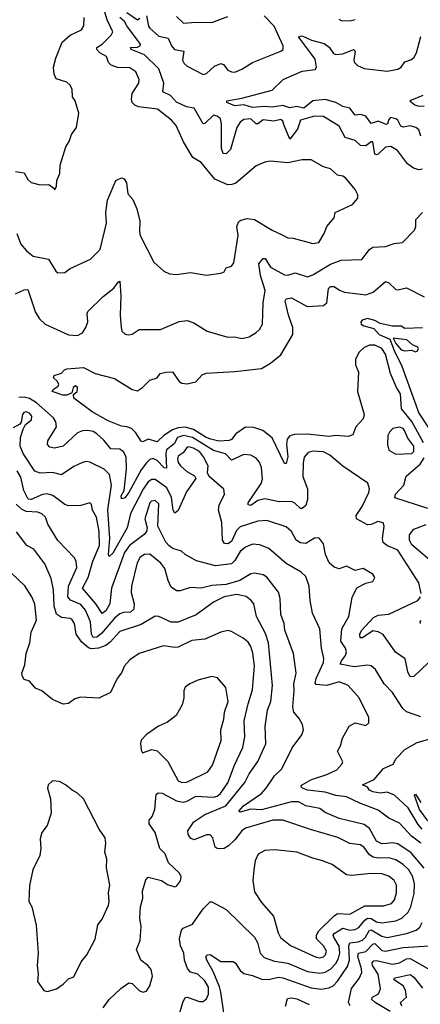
# Model space of a CAD drawing. Extents: x 1603745 to 1745082, y 385868 to 533966.
# Tile 291 of 646: x 1722269 to 1724533, y 393906 to 399463. Entities that reach past the tile are written whole.
import ezdxf

# ---------------------------------------------------------------- set-up
doc = ezdxf.new("R2010")
doc.units = 0

msp = doc.modelspace()

# ---------------------------------------------------------------- linework, layer by layer
at = {"layer": '0CON20XD'}
for points in [[(1722252.7, 398255), (1722275.4, 398195.4), (1722307.5, 398157.5), (1722345, 398128.1), (1722431.1, 398111.1), (1722472.9, 398042.9), (1722485, 398033.3), (1722525, 398036.2), (1722555, 398059.2), (1722669.3, 398110.7), (1722723.3, 398165), (1722759.2, 398315), (1722756.3, 398373.7), (1722764.5, 398444.5), (1722813.3, 398555), (1722845, 398570), (1722860, 398565), (1722872.7, 398542.7), (1722880.3, 398480.3), (1722908.3, 398448.3), (1722931.5, 398395), (1722947.9, 398325), (1722945.6, 398265), (1722950.6, 398245), (1723027.5, 398095), (1723083.2, 398043.2), (1723115, 398029.2), (1723155, 398024.3), (1723234.4, 398035.6), (1723325, 398020), (1723405, 398031.2), (1723425, 398040), (1723435, 398062.5), (1723465, 398072.5), (1723478.8, 398091.2), (1723503.8, 398245), (1723496.7, 398295), (1723506.4, 398323.6), (1723518, 398332), (1723555, 398340.6), (1723595, 398334.6), (1723695, 398274.5), (1723751.7, 398248.3), (1723785, 398231.4), (1723815, 398229.4), (1723925, 398198.9), (1723958.8, 398205), (1723989.4, 398255), (1724004.4, 398295), (1724046, 398345), (1724052, 398375), (1724149.7, 398420.3), (1724178.8, 398455), (1724179.2, 398475), (1724164.3, 398505), (1724110.3, 398570.3), (1724095, 398580), (1724065, 398584.4), (1724025, 398621.4), (1723985, 398632.9), (1723915, 398670.8), (1723865, 398672.2), (1723785, 398654.4), (1723685, 398664), (1723655, 398659.4), (1723605, 398637.1), (1723489.5, 398540.5), (1723468, 398532), (1723445, 398531.5), (1723372.6, 398562.6), (1723295, 398657.5), (1723248.1, 398685), (1723193.9, 398773.9), (1723152.7, 398865), (1723126.4, 398895), (1723046.9, 398956.9), (1722940.6, 398970.6), (1722920, 398980), (1722905.5, 398995), (1722900, 399015), (1722905, 399046.2), (1722942.5, 399105), (1722943.5, 399125), (1722925, 399167.5), (1722890.6, 399190.6), (1722822.6, 399192.6), (1722786.1, 399206.1), (1722771.2, 399221.2), (1722759.4, 399255), (1722721.8, 399275), (1722704.5, 399295), (1722704.4, 399305), (1722735, 399324.6), (1722786.7, 399375), (1722795.5, 399395), (1722762.6, 399462.6), (1722728.7, 399575)], [(1722875, 399503.6), (1722935, 399462.4), (1722948.4, 399471.6)], [(1722245.9, 398605.9), (1722295, 398598.8), (1722315, 398561.2), (1722335, 398543.8), (1722385, 398530), (1722433.3, 398533.3), (1722461.7, 398511.7), (1722467.5, 398502.5), (1722476.4, 398523.6), (1722480, 398555), (1722495.8, 398595), (1722497.7, 398642.3), (1722530, 398745), (1722548.1, 398775), (1722561.4, 398815), (1722590, 398855), (1722603.8, 398935), (1722583.3, 399005), (1722567.7, 399027.7), (1722565, 399070), (1722552.5, 399095), (1722535, 399110), (1722475, 399128), (1722463.6, 399155), (1722460, 399195), (1722472.9, 399245), (1722508.9, 399335), (1722554.3, 399375.7), (1722618.6, 399405), (1722631.5, 399428.5), (1722633.6, 399475)], [(1724545, 398618.9), (1724525, 398615.5), (1724494.6, 398624.6), (1724459.8, 398649.8), (1724403.6, 398723.6), (1724366.3, 398746.3), (1724335, 398742.9), (1724295, 398704.5), (1724285, 398699.5), (1724275, 398703.1), (1724265, 398773.8), (1724255, 398772.5), (1724225, 398750), (1724195, 398753.3), (1724165, 398781.5), (1724108.4, 398798.4), (1724075, 398861.1), (1723985, 398915.4), (1723935, 398917.7), (1723855, 398895.4), (1723839.1, 398845), (1723795, 398787.8), (1723762.5, 398865), (1723755, 398890), (1723745, 398898.8), (1723705, 398889.2), (1723645, 398896.7), (1723615, 398874.7), (1723605, 398874.6), (1723575, 398902.8), (1723535, 398899.7), (1723515, 398884.6), (1723495.8, 398855), (1723459.6, 398730.4), (1723435, 398706.4), (1723418.3, 398708.3), (1723410.3, 398735), (1723410, 398875), (1723404, 398904), (1723385, 398918.8), (1723365, 398923.6), (1723315, 398876.7), (1723305, 398875.7), (1723255, 398963.7), (1723211.4, 398971.4), (1723155, 398997.2), (1723120.9, 399035), (1723077.1, 399055), (1723083.1, 399105), (1723056.2, 399185), (1722975, 399264.8), (1722899.2, 399295), (1722894.7, 399305.3), (1722935, 399307.5), (1722950.5, 399315), (1722952.7, 399325), (1722875, 399427.8), (1722862.2, 399452.2), (1722835.6, 399475)], [(1722985, 399484.2), (1722996.3, 399426.3), (1723003.9, 399413.9), (1723055, 399368.9), (1723109, 399359), (1723126.5, 399315), (1723144, 399294), (1723196, 399285), (1723189.8, 399235), (1723197.8, 399215), (1723215, 399200), (1723305, 399152.9), (1723325, 399158.8), (1723370.6, 399199.4), (1723405.3, 399215.3), (1723419.9, 399209.9), (1723445, 399177.8), (1723465, 399167.8), (1723485, 399166.5), (1723525, 399182.5), (1723585, 399221.5), (1723745, 399284.6), (1723757.1, 399295), (1723758.5, 399315), (1723706.3, 399426.3), (1723651.2, 399485)], [(1723155, 399481.2), (1723195, 399442.2), (1723265, 399449.4), (1723355, 399447.5), (1723445, 399480)], [(1724072, 399465), (1724085, 399458), (1724135, 399456.9), (1724165, 399463.1)], [(1724535.3, 398805.3), (1724525, 398840.5), (1724506.5, 398855), (1724475, 398863.5), (1724435, 398855.3), (1724422, 398862), (1724406.4, 398895), (1724395, 398902.8), (1724365, 398911.2), (1724355, 398898.8), (1724347.2, 398875), (1724339.2, 398870.8), (1724295, 398889.8), (1724255, 398877.2), (1724225, 398918.3), (1724195, 398927.6), (1724164.2, 398924.2), (1724135, 398964), (1724095, 398973.2), (1724056.2, 398995), (1723995, 399012), (1723925.5, 399004.5), (1723875, 398963.3), (1723835, 398972.3), (1723795, 398965.6), (1723755, 398978.7), (1723695, 398968.5), (1723655, 398972.4), (1723585, 398967.5), (1723535, 398982.3), (1723485, 398976.7), (1723440, 398995), (1723440, 399005), (1723525, 399020), (1723694.8, 399065.2), (1723758.6, 399125), (1723865, 399172.9), (1723938.5, 399181.5), (1723945.5, 399194.5), (1723939.1, 399239.1), (1723917.7, 399267.7), (1723844, 399365), (1723865, 399371.9), (1723917.7, 399347.7), (1723988.9, 399328.9), (1724018.3, 399308.3), (1724042, 399272), (1724055, 399265.4), (1724095, 399269.4), (1724155, 399293.5), (1724164.5, 399284.5), (1724156.9, 399235), (1724160.5, 399220.5), (1724178.2, 399205), (1724215, 399187.8), (1724345, 399171.8), (1724405, 399183.8), (1724424.7, 399195.3), (1724445.3, 399224.7), (1724482.4, 399237.6), (1724498.7, 399251.3), (1724510.4, 399275), (1724535, 399367.1)], [(1724546, 399034), (1724473.3, 399005), (1724502, 398982), (1724525, 398975.3), (1724554.3, 398975.7)], [(1722245, 397915.3), (1722295, 397938.7), (1722315, 397939.4), (1722359.4, 397809.4), (1722380.4, 397775), (1722412.5, 397745), (1722545, 397684.1), (1722595, 397679.6), (1722624.4, 397695), (1722643.2, 397725), (1722653.4, 397756.6), (1722650.8, 397805), (1722654.7, 397815.3), (1722740.3, 397899.7), (1722801.8, 397948.2), (1722825, 397982), (1722835, 397986.2), (1722841.6, 397905), (1722836.5, 397795), (1722842, 397725), (1722846.7, 397705), (1722865, 397688), (1722884.2, 397684.2), (1722905, 397688.6), (1722945, 397714), (1723065, 397713.3), (1723170.7, 397759.3), (1723215, 397765.5), (1723252.2, 397752.2), (1723327.5, 397705), (1723445, 397670), (1723485, 397672.5), (1723525, 397663.1), (1723565, 397673.3), (1723605, 397698.1), (1723624.4, 397715), (1723641.5, 397745), (1723645.4, 397865), (1723656, 397935), (1723630.3, 398019.7), (1723620, 398085), (1723645, 398115.6), (1723655.5, 398115), (1723686.5, 398065), (1723765, 398023.1), (1723785, 398020.4), (1723825, 398034), (1723895, 398011.8), (1723925, 398023.1), (1724025, 398082.7), (1724085, 398104.6), (1724201.7, 398108.3), (1724245.8, 398165), (1724265, 398179.4), (1724335, 398181.8), (1724385, 398200), (1724431.2, 398205), (1724499.4, 398275), (1724506.7, 398295), (1724506.7, 398335), (1724544.5, 398375)], [(1724550.6, 397075), (1724485, 397195.7), (1724426.1, 397266.1), (1724420.9, 397350.9), (1724397.2, 397387.2), (1724363.5, 397465), (1724336.2, 397575), (1724315, 397607.1), (1724275, 397625.1), (1724245, 397624.9), (1724215, 397613.3), (1724185, 397584.7), (1724165.5, 397545), (1724167.3, 397515), (1724183.7, 397473.7), (1724177.1, 397365), (1724216, 397234), (1724209.5, 397210.5), (1724169.2, 397165), (1724150.9, 397119.1), (1724125, 397110.8), (1724055, 397116.2), (1724015, 397109.7), (1723895, 397123.3), (1723822, 397122), (1723795, 397113.3), (1723780, 397095), (1723777, 397065), (1723784.6, 396995.4), (1723775, 396957.5), (1723765, 396958), (1723695, 397102.1), (1723642.7, 397145), (1723591.5, 397161.5), (1723545, 397162.6), (1723491.1, 397125), (1723465, 397092.5), (1723452.9, 397087.1), (1723395, 397084.2), (1723348.2, 397095), (1723322.5, 397105), (1723250.6, 397150.6), (1723205, 397163.7), (1723165, 397159.2), (1723132, 397148), (1723083.8, 397116.2), (1723045, 397080.4), (1722995, 397095.7), (1722965, 397080), (1722955, 397083.5), (1722925, 397130.5), (1722900, 397155), (1722875.3, 397165.3), (1722845, 397168.7), (1722769.5, 397199.5), (1722679.1, 397249.1), (1722575.8, 397325.8), (1722572.5, 397347.5), (1722593.3, 397365), (1722596.7, 397375), (1722596.1, 397386.1), (1722585, 397396), (1722572.3, 397387.7), (1722563.8, 397356.2), (1722535, 397344), (1722513.4, 397343.4), (1722452.5, 397365), (1722457.5, 397375), (1722487.5, 397395), (1722490, 397405), (1722481.7, 397421.7), (1722460.9, 397440.9), (1722464, 397455), (1722505, 397468), (1722522.7, 397487.3), (1722535, 397491.5), (1722630.3, 397500.3), (1722695, 397466.2), (1722805, 397436.7), (1722905, 397376), (1722935, 397367.5), (1722963.9, 397386.1), (1723005, 397428.8), (1723045, 397441.2), (1723063.3, 397465), (1723095, 397474.2), (1723132.5, 397475), (1723170.6, 397420.6), (1723185, 397411.4), (1723215, 397407.1), (1723265, 397418.6), (1723300.9, 397459.1), (1723322.1, 397467.9), (1723485, 397477.7), (1723635, 397494.6), (1723686, 397524), (1723745, 397570.8), (1723812.9, 397685), (1723812.9, 397725), (1723787.6, 397795), (1723769.6, 397875), (1723775, 397887.8), (1723805, 397892.7), (1723894.1, 397844.1), (1723985, 397849.6), (1724004.6, 397865.4), (1724013.9, 397945), (1724025, 397957.3), (1724045, 397956.4), (1724075.2, 397935.2), (1724105, 397925.3), (1724225, 397910.7), (1724265.9, 397924.1), (1724335, 397984.5), (1724355, 397976.7), (1724395, 397940.6), (1724405, 397938.1), (1724455, 397950), (1724555, 397898.8)], [(1724545, 397724), (1724445, 397720), (1724423.6, 397733.6), (1724375, 397733.5), (1724305, 397748.9), (1724275.2, 397765.2), (1724233.6, 397776.4), (1724203.5, 397766.5), (1724195.8, 397755), (1724198, 397745), (1724213.3, 397735), (1724269.4, 397719.4), (1724300, 397685), (1724360, 397660), (1724383.9, 397595), (1724427.8, 397507.8), (1724525, 397242.2), (1724578.5, 397158.5)], [(1724505, 397587.5), (1724515, 397592.5), (1724522.5, 397605), (1724518.8, 397615), (1724488, 397628), (1724456.7, 397655), (1724380, 397665), (1724393.3, 397635), (1724425, 397600), (1724445, 397593.8), (1724485, 397597.5), (1724505, 397587.5)], [(1724536.7, 396223.3), (1724524.6, 396285), (1724405, 396469.3), (1724344.3, 396495), (1724322.4, 396512.4), (1724318.5, 396535), (1724328.5, 396605), (1724323.1, 396623.1), (1724295, 396630.9), (1724255, 396613.9), (1724235, 396611.8), (1724171.4, 396645), (1724170, 396665), (1724204.2, 396715), (1724240.9, 396795), (1724245.6, 396815.6), (1724236.2, 396846.2), (1724095, 396942.1), (1724022.1, 397005), (1723985, 397023.4), (1723925, 397027.1), (1723899.9, 397020.1), (1723875.9, 396994.1), (1723871.5, 396961.5), (1723868.9, 396885), (1723895.9, 396815), (1723896.1, 396753.9), (1723885, 396720.8), (1723865, 396703.1), (1723855, 396703.1), (1723823.6, 396733.6), (1723805, 396742.5), (1723735, 396742.2), (1723655, 396757.5), (1723615, 396748.9), (1723575, 396721.1), (1723559.2, 396725), (1723559.4, 396735), (1723633.3, 396845), (1723641.5, 396868.5), (1723634.6, 396935), (1723624.7, 396964.7), (1723605, 396988.1), (1723575, 397004.5), (1723535, 397007.9), (1723465, 396976.7), (1723431.5, 397011.5), (1723365, 397031.4), (1723245, 397104.4), (1723195, 397116.7), (1723161.2, 397105), (1723141.2, 397068.8), (1723099, 397035), (1723094.2, 397015), (1723099.2, 396930.8), (1723085, 396933.4), (1723045, 396974.1), (1723024.1, 396985.9), (1723005, 396981.1), (1722985, 396961.8), (1722955, 396921.8), (1722885, 396793.8), (1722863.5, 396765), (1722845, 396758.9), (1722842.8, 396775), (1722859.2, 396805), (1722873.3, 396925), (1722871, 396995), (1722855, 397024), (1722835, 397038), (1722785, 397041.1), (1722745, 397089.6), (1722705, 397124.6), (1722685, 397138), (1722655, 397144.7), (1722625, 397142.7), (1722595, 397130.4), (1722515, 397055.3), (1722465, 397044.5), (1722440, 397050), (1722426.9, 397065), (1722427.5, 397085), (1722477.5, 397165), (1722473.6, 397193.6), (1722460.5, 397215), (1722365, 397299.8), (1722325, 397324.2), (1722295, 397331.6), (1722265, 397330.3)], [(1724535, 395528.6), (1724455, 395555.6), (1724434.7, 395574.7), (1724374.8, 395664.8), (1724328.8, 395715), (1724279.4, 395795), (1724255, 395815.6), (1724235, 395819.5), (1724158.9, 395811.1), (1724080.5, 395825), (1724086.7, 395845), (1724110.7, 395875), (1724116, 395895), (1724110.2, 395915), (1724083.2, 395955), (1724089.4, 396025), (1724129.6, 396095), (1724148.3, 396201.7), (1724174, 396256), (1724225, 396282), (1724265, 396292), (1724275.8, 396315), (1724265, 396333.3), (1724210, 396365), (1724165, 396353.8), (1724115, 396378), (1724075, 396364), (1724045, 396372), (1724017.6, 396397.6), (1723997.1, 396445), (1723985.4, 396505.4), (1723963.3, 396535), (1723955, 396539.2), (1723935, 396535.6), (1723885, 396507.2), (1723855, 396509.2), (1723831.3, 396525), (1723805, 396573.3), (1723775, 396601.2), (1723665, 396635.4), (1723615, 396632.5), (1723515, 396600.3), (1723495, 396578.8), (1723465, 396516.8), (1723445, 396504.7), (1723427, 396507), (1723414.6, 396525), (1723411.9, 396625), (1723391.8, 396695), (1723396.8, 396723.2), (1723426.2, 396785), (1723423.2, 396813.2), (1723340.6, 396885), (1723330.8, 396905), (1723333.5, 396945), (1723308.1, 396995), (1723284.2, 397025), (1723250.5, 397045), (1723225, 397051), (1723212.7, 397047.3), (1723192, 397018), (1723165, 397000), (1723160.8, 396985), (1723165, 396964.4), (1723177.8, 396945), (1723213.4, 396913.4), (1723257.7, 396887.7), (1723264, 396874), (1723212.1, 396797.9), (1723165, 396692.5), (1723145, 396676.7), (1723136.6, 396695), (1723126.2, 396766.2), (1723099.9, 396819.9), (1723035, 396867.4), (1723015, 396867.5), (1722995, 396853.5), (1722966.8, 396813.2), (1722895.6, 396675), (1722877.1, 396595), (1722795, 396452.7), (1722775, 396432.9), (1722770.7, 396445), (1722779.1, 396535), (1722766.6, 396696.6), (1722788.4, 396835), (1722776.9, 396895), (1722746.2, 396926.2), (1722665, 396964.5), (1722645, 396968.2), (1722625, 396962.9), (1722575, 396941.8), (1722505, 396893.3), (1722455, 396906.6), (1722385, 396903.8), (1722355, 396914), (1722289.7, 397015), (1722271.8, 397055), (1722274.6, 397105.4), (1722288.7, 397151.3), (1722302.9, 397177.1), (1722335.5, 397205), (1722337.5, 397225), (1722325, 397242.1), (1722305, 397248.9), (1722292.9, 397245), (1722284.6, 397235), (1722278.3, 397191.7), (1722270, 397180), (1722231.5, 397158.5)], [(1724395, 397010.5), (1724485, 397013.8), (1724495.2, 397025), (1724495.7, 397055), (1724461.7, 397101.7), (1724443.9, 397145), (1724435, 397156), (1724415, 397163.8), (1724377.5, 397155), (1724358.1, 397135), (1724349.5, 397115), (1724347.1, 397065), (1724355, 397034), (1724395, 397010.5)], [(1724575, 396703.6), (1724387.8, 396765), (1724392.8, 396785), (1724438.5, 396835), (1724452.8, 396887.2), (1724531.6, 396955), (1724555, 396990.6)], [(1723112.8, 396492.8), (1723095, 396514.4), (1723048.9, 396605), (1723055, 396730), (1723035, 396748.5), (1723013.6, 396745), (1723004.7, 396735), (1722975.9, 396645), (1722988.7, 396595), (1722986, 396575), (1722972.6, 396557.4), (1722890.5, 396495), (1722861.9, 396455), (1722788.6, 396255), (1722778.9, 396165), (1722755, 396126.7), (1722735, 396110.9), (1722699.6, 396165), (1722624.6, 396255), (1722655.9, 396315), (1722682.9, 396407.1), (1722719.8, 396495), (1722718.5, 396575), (1722704.1, 396655), (1722680.5, 396695), (1722675, 396726.7), (1722665, 396736.7), (1722615, 396720), (1722545, 396719.2), (1722525, 396726.5), (1722457, 396777), (1722425, 396786.6), (1722397.2, 396782.8), (1722335, 396754.3), (1722316.7, 396756.7), (1722293, 396805), (1722275, 396880), (1722255.8, 396915.8)], [(1724554.3, 394674.3), (1724480.5, 394760.5), (1724405, 394810.8), (1724376.1, 394816.1), (1724342.4, 394812.4), (1724315, 394811.9), (1724285, 394825.9), (1724245, 394897.5), (1724215, 394920.3), (1724074.8, 394954.8), (1723995, 394988.9), (1723965, 395010.4), (1723885, 395026.6), (1723845, 395048.2), (1723805, 395049.1), (1723635, 395003.1), (1723575, 395006.3), (1723515, 394990.4), (1723508.1, 394995), (1723533.4, 395025), (1723635.5, 395095), (1723662.3, 395125), (1723709.6, 395195), (1723749.5, 395235), (1723807.7, 395352.3), (1723864, 395426), (1723872.3, 395455), (1723867.3, 395485), (1723848.7, 395518.7), (1723817.8, 395555), (1723812.1, 395585), (1723820.7, 395675), (1723818.2, 395715), (1723832, 395775), (1723816.4, 395885), (1723767, 396017), (1723762.7, 396055), (1723744.1, 396105), (1723740.3, 396195), (1723731.7, 396231.7), (1723665, 396316.4), (1723645, 396330), (1723595, 396338.5), (1723575, 396334.5), (1723513.3, 396296.7), (1723435.8, 396275), (1723355, 396268.8), (1723295, 396254.7), (1723235, 396257.3), (1723175, 396238.8), (1723155, 396238.5), (1723125, 396259.2), (1723107.2, 396297.2), (1723089.6, 396365), (1723067.5, 396395), (1723005, 396445.4), (1722975, 396444.6), (1722950.8, 396429.2), (1722933.2, 396396.8), (1722900.9, 396265), (1722899.6, 396229.6), (1722916.1, 396165), (1722913.6, 396135), (1722895, 396119.3), (1722855, 396117.6), (1722835, 396110.3), (1722805, 396085.7), (1722731.7, 395998.3), (1722705, 395978.4), (1722685, 395976.1), (1722674.1, 395995), (1722669.8, 396065), (1722640.8, 396130.8), (1722615, 396161.7), (1722556.1, 396186.1), (1722541.9, 396205), (1722544.4, 396265), (1722591.4, 396371.4), (1722588.5, 396405), (1722578.9, 396425), (1722485, 396522.9), (1722429.1, 396615), (1722414.5, 396655), (1722393.8, 396673.8), (1722372.7, 396682.7), (1722305, 396687.2), (1722279.3, 396699.3), (1722248.5, 396728.5)], [(1724622.7, 396382.7), (1724485, 396498.9), (1724471.8, 396525), (1724472.3, 396555), (1724495, 396586.7), (1724565, 396613.1)], [(1723172, 393852), (1723190, 393915), (1723205, 393943.3), (1723215, 393946.7), (1723285, 393922.2), (1723305, 393922.2), (1723324.1, 393935.9), (1723335, 393962.5), (1723335, 394002.9), (1723315, 394037.3), (1723275, 394075.6), (1723235, 394086.7), (1723217.1, 394107.1), (1723200.7, 394155), (1723196.7, 394195), (1723177.8, 394235), (1723172.5, 394275), (1723184.2, 394325), (1723192, 394335), (1723245, 394358), (1723306.2, 394445), (1723345, 394483.8), (1723355, 394483.8), (1723435, 394441.4), (1723595, 394284.4), (1723612.1, 394255), (1723626.9, 394195), (1723649.7, 394169.7), (1723708.6, 394148.6), (1723785, 394138.1), (1723895, 394091.4), (1723965, 394081.6), (1723995, 394086.2), (1724025, 394104.2), (1724054.9, 394135.1), (1724070.5, 394165), (1724077.3, 394195), (1724074.6, 394234.6), (1724044.8, 394285), (1724041.1, 394295), (1724046.6, 394305), (1724095, 394335.2), (1724135, 394323.2), (1724165, 394327.5), (1724185, 394339.3), (1724219.2, 394380.8), (1724235, 394391.5), (1724255, 394390.4), (1724285, 394371.7), (1724315, 394366.1), (1724395, 394377.4), (1724428.5, 394391.5), (1724464.1, 394425), (1724478.3, 394455), (1724498.5, 394531.5), (1724499.3, 394585), (1724491.1, 394625), (1724468.3, 394665), (1724435, 394695.2), (1724395, 394720.2), (1724355, 394733.1), (1724295, 394730.6), (1724266.3, 394736.3), (1724245, 394749.3), (1724215, 394790), (1724195, 394805.3), (1724135, 394812.7), (1724067.2, 394847.2), (1723912.4, 394892.4), (1723755.8, 394945.8), (1723698.8, 394945), (1723545, 394900.4), (1723524.5, 394885), (1723485.2, 394834.8), (1723449.4, 394800.6), (1723425, 394785.5), (1723405, 394782.2), (1723385, 394784.4), (1723373.2, 394793.2), (1723361.2, 394845), (1723345, 394861.8), (1723325, 394861.3), (1723255, 394834.7), (1723235, 394843.1), (1723220.8, 394865), (1723219.2, 394885), (1723253.5, 394935), (1723315, 394976.7), (1723433.5, 395026.5), (1723542.1, 395157.9), (1723565, 395206.4), (1723614.3, 395275.7), (1723660, 395375), (1723656.8, 395473.2), (1723668.8, 395565), (1723687.5, 395615), (1723697.6, 395705), (1723675.8, 395945), (1723658.5, 395998.5), (1723606.9, 396095), (1723592.1, 396165), (1723577.5, 396185), (1723547.8, 396207.8), (1723495, 396218.3), (1723425, 396204.8), (1723365, 396175.3), (1723266.3, 396103.7), (1723165, 396061.6), (1723125, 396061.8), (1723055, 396094.4), (1723035, 396096.9), (1722955, 396049.7), (1722835, 396010.3), (1722781.1, 395948.9), (1722755, 395931.1), (1722715, 395915.2), (1722675, 395911.4), (1722657.5, 395917.5), (1722620.4, 395950.4), (1722587.9, 395995), (1722578.2, 396055), (1722566.1, 396076.1), (1722555, 396082.5), (1722505, 396088.5), (1722478, 396108), (1722463.4, 396153.4), (1722460.3, 396245), (1722448, 396308), (1722411.2, 396391.2), (1722349.4, 396475), (1722310, 396495), (1722251.8, 396571.8)], [(1724535.7, 394815.7), (1724482.5, 394855), (1724415, 394928.5), (1724355, 394955.4), (1724295, 395000.8), (1724190.5, 395040.5), (1724115, 395076.7), (1724055, 395084.7), (1723995, 395103.7), (1723895, 395114.8), (1723867.1, 395125), (1723858.1, 395135), (1723865.7, 395145), (1723918, 395175), (1724005, 395201.9), (1724061.5, 395228.5), (1724089.1, 395260.9), (1724094, 395275), (1724064.3, 395335), (1724081.9, 395365), (1724093.2, 395406.8), (1724130, 395475), (1724165, 395493.3), (1724225, 395480), (1724242, 395495), (1724242, 395525), (1724187.1, 395635), (1724124.4, 395705), (1724075, 395725.3), (1724005, 395704.3), (1723945, 395710.8), (1723937.7, 395717.7), (1723943.3, 395745), (1723985.3, 395835), (1723987.7, 395857.7), (1723974, 395915), (1723964, 396024), (1723922.9, 396112.9), (1723909.6, 396185), (1723904.6, 396265), (1723885, 396320.8), (1723860, 396345), (1723775, 396392.7), (1723677.6, 396477.6), (1723625, 396499.7), (1723585, 396501.8), (1723545, 396485.9), (1723515, 396460.4), (1723485, 396409.6), (1723465, 396391.6), (1723375, 396380), (1723268, 396408), (1723205, 396444.5), (1723183.6, 396463.6), (1723135, 396477.8), (1723112.8, 396492.8)], [(1722740, 393885), (1722775, 393933.3), (1722840, 393995), (1722885, 394026.7), (1722905, 394022.5), (1722945, 393983.3), (1722965, 393973.3), (1722985, 393980), (1723005, 394010), (1723018.9, 394065), (1723012.1, 394102.1), (1722993.8, 394125), (1722954, 394155), (1722929.2, 394215), (1722950, 394265), (1722955.5, 394345), (1722947.9, 394392.1), (1722952.2, 394455), (1722964.4, 394505), (1722963.1, 394545), (1722982.7, 394607.3), (1722995, 394623.3), (1723070, 394605), (1723105, 394581.9), (1723145, 394568.6), (1723155, 394572.5), (1723178, 394602), (1723181.9, 394625), (1723172.9, 394645), (1723109.2, 394705), (1723090.4, 394755), (1723061.8, 394785), (1723034.7, 394875), (1723000.4, 394925), (1723001.5, 394945), (1723017.9, 394965), (1723033.4, 395005), (1723039.4, 395090.6), (1723051.1, 395098.9), (1723075, 395097.3), (1723154.4, 395054.4), (1723193.6, 395046.4), (1723215, 395052), (1723265, 395080.8), (1723365, 395075.3), (1723385, 395080.3), (1723404.6, 395095), (1723444.7, 395155), (1723482.9, 395255), (1723530.3, 395355), (1723541.6, 395415), (1723537.9, 395505), (1723559.3, 395600.7), (1723585, 395680), (1723595.8, 395815), (1723586.8, 395886.8), (1723575.6, 395925.6), (1723559.5, 395949.5), (1723531.5, 395971.5), (1723465, 396009.5), (1723445, 396014.4), (1723405, 396005.5), (1723315, 395966.1), (1723241.5, 395958.5), (1723165, 395921.5), (1723145, 395919.1), (1723081.1, 395928.9), (1722943.7, 395886.3), (1722890.6, 395849.4), (1722861.9, 395815), (1722845, 395776.2), (1722820, 395745), (1722782.5, 395665), (1722716.1, 395633.9), (1722615, 395640), (1722580.3, 395629.7), (1722545, 395603.3), (1722515, 395600), (1722455, 395626.2), (1722395, 395674.2), (1722359.3, 395689.3), (1722325, 395729.2), (1722295, 395738), (1722284.2, 395755), (1722281.9, 395775), (1722297.7, 395822.3), (1722305.5, 395885), (1722326, 395945), (1722334.7, 396005.3), (1722365, 396073.3), (1722354.3, 396164.3), (1722337.1, 396205), (1722298, 396268), (1722185, 396374.5)], [(1724576.9, 395833.1), (1724495, 395755.8), (1724475, 395754), (1724461.8, 395781.8), (1724446.3, 395856.3), (1724392.5, 395892.5), (1724323.5, 395993.5), (1724295, 396008.1), (1724265, 396013.9), (1724205, 395974.6), (1724193.4, 395973.4), (1724191.2, 395995), (1724200.9, 396015), (1724268.3, 396088.3), (1724295, 396101.4), (1724355, 396107.2), (1724518.1, 396185), (1724533.6, 396205)], [(1724534.4, 396055), (1724532.2, 396065), (1724537.8, 396072.2)], [(1723185, 395157.1), (1723210.9, 395159.1), (1723225, 395164.7), (1723332.1, 395217.9), (1723357.9, 395255), (1723407.5, 395395), (1723406.5, 395455), (1723423.3, 395515), (1723426.4, 395555), (1723446.5, 395615), (1723434.3, 395694.3), (1723387.3, 395747.3), (1723355, 395755.8), (1723275, 395735.8), (1723230, 395715), (1723204, 395695), (1723196, 395675), (1723196, 395635), (1723187.5, 395595), (1723154, 395535), (1723105, 395497.5), (1723054, 395475), (1722985, 395429.2), (1722955, 395396.2), (1722951.2, 395378.8), (1722955, 395340), (1722963.3, 395325), (1723015, 395343.1), (1723045, 395335.7), (1723106.5, 395276.5), (1723165, 395167.8), (1723185, 395157.1)], [(1724543.6, 394893.6), (1724520.8, 394920.8), (1724464.8, 395015), (1724386.6, 395086.6), (1724345, 395103.6), (1724305, 395097.1), (1724264.2, 395105), (1724245.4, 395115), (1724235, 395131.4), (1724206.7, 395145), (1724271.9, 395175), (1724325, 395237.1), (1724378.7, 395261.3), (1724396.6, 395293.4), (1724445, 395344.2), (1724515, 395384), (1724615, 395411.2)], [(1722425, 393978.8), (1722445, 393983.8), (1722477, 393993), (1722515, 394018.8), (1722545, 394048.8), (1722575, 394060), (1722615.8, 394145), (1722648, 394185), (1722695, 394272.5), (1722710, 394355), (1722735, 394386.7), (1722771.4, 394465), (1722775.6, 394485), (1722770.6, 394535), (1722777.9, 394577.9), (1722760, 394675), (1722760.8, 394725), (1722750, 394765), (1722755.9, 394815.9), (1722752, 394845), (1722717.5, 394895), (1722630, 395065), (1722595, 395098), (1722565, 395113.3), (1722528.8, 395145), (1722495, 395162.5), (1722455, 395166.2), (1722430, 395145), (1722426.2, 395125), (1722443.3, 395065), (1722447.5, 394985), (1722424.3, 394915.7), (1722394.3, 394875.7), (1722385, 394840), (1722389.2, 394785), (1722384, 394745), (1722342.9, 394665), (1722324.1, 394575.9), (1722320, 394485), (1722338.8, 394455), (1722363, 394353), (1722373.8, 394195), (1722368, 394125), (1722373.8, 394075), (1722370, 394035), (1722405, 393983.3), (1722425, 393978.8)], [(1724575, 394940.7), (1724527.6, 395005), (1724500, 395085), (1724505, 395091.2), (1724534.6, 395044.6)], [(1723965, 394168.1), (1723985, 394173.5), (1723997.5, 394185), (1724001.8, 394205), (1723985.4, 394235), (1723946.6, 394275), (1723945.2, 394295), (1723958.8, 394321.2), (1724045.2, 394404.8), (1724065, 394417.2), (1724135, 394413.8), (1724218.2, 394461.8), (1724325, 394461.1), (1724370.5, 394475), (1724386.7, 394495), (1724397.1, 394535), (1724398.1, 394578.1), (1724385.4, 394605), (1724355, 394628.4), (1724315, 394641.4), (1724255, 394643), (1724145, 394633.1), (1724115, 394636.7), (1724035.4, 394695.4), (1723975, 394717.9), (1723925, 394730.4), (1723835, 394764.6), (1723708.3, 394778.3), (1723655, 394774.4), (1723616.2, 394753.8), (1723600.5, 394715), (1723592.7, 394665), (1723586.2, 394605), (1723595, 394541.2), (1723635, 394480), (1723702.9, 394402.9), (1723729.2, 394309.2), (1723743.2, 394283.2), (1723798.3, 394238.3), (1723945, 394172.6), (1723965, 394168.1)], [(1723425.3, 393845), (1723406.2, 393975), (1723398.6, 394005), (1723361.5, 394091.5), (1723325.9, 394155), (1723321.6, 394175), (1723330, 394185), (1723345, 394186.4), (1723405, 394146.7), (1723475, 394147.1), (1723488.6, 394138.6), (1723515, 394097.1), (1723535, 394080), (1723585, 394069.1), (1723635, 394047.6), (1723675, 394045.3), (1723730.5, 394059.5), (1723755.5, 394055.5), (1723915, 393998.7), (1723975, 393991.6), (1724015, 393997.8), (1724039.8, 394010.2), (1724065, 394036.4), (1724121.5, 394118.5), (1724131.8, 394155), (1724128.1, 394235), (1724135, 394252.5), (1724182, 394258), (1724205, 394268.1), (1724222.5, 394285), (1724245, 394324.8), (1724255, 394325.2), (1724315, 394289.3), (1724345, 394283.5), (1724454.8, 394305.2), (1724509.4, 394325), (1724529.6, 394340.4), (1724543.1, 394366.9)], [(1724136.5, 393896.5), (1724126.7, 393915), (1724144.2, 393995), (1724187.9, 394052.1), (1724201.4, 394085), (1724201.1, 394105), (1724179.7, 394175), (1724183.4, 394195), (1724225, 394203.3), (1724265, 394245.2), (1724275, 394248.7), (1724315, 394209.6), (1724335, 394205.2), (1724435, 394226.2), (1724585, 394236.4)], [(1724362.8, 393865), (1724277.8, 393915), (1724257.3, 393935), (1724261.5, 393945), (1724296.5, 393965), (1724307.8, 393992.2), (1724293.5, 394075), (1724263.3, 394125), (1724260.5, 394139.5), (1724269.8, 394150.2), (1724285, 394153.3), (1724375, 394132.9), (1724415, 394140.2), (1724455, 394161.4), (1724475, 394163.6), (1724585, 394102.1)], [(1724427.7, 393895), (1724420.9, 393915), (1724453.6, 393945), (1724449.7, 393985), (1724435, 394009), (1724381.8, 394045), (1724390, 394055), (1724475, 394073), (1724495, 394059.3), (1724545, 393996.5)], [(1723770.4, 393895), (1723781.6, 393938.4), (1723805, 393942.2), (1723835, 393936.2), (1723905, 393904.1)]]:
    msp.add_lwpolyline(points, dxfattribs=at)

doc.saveas('drawing.dxf')
